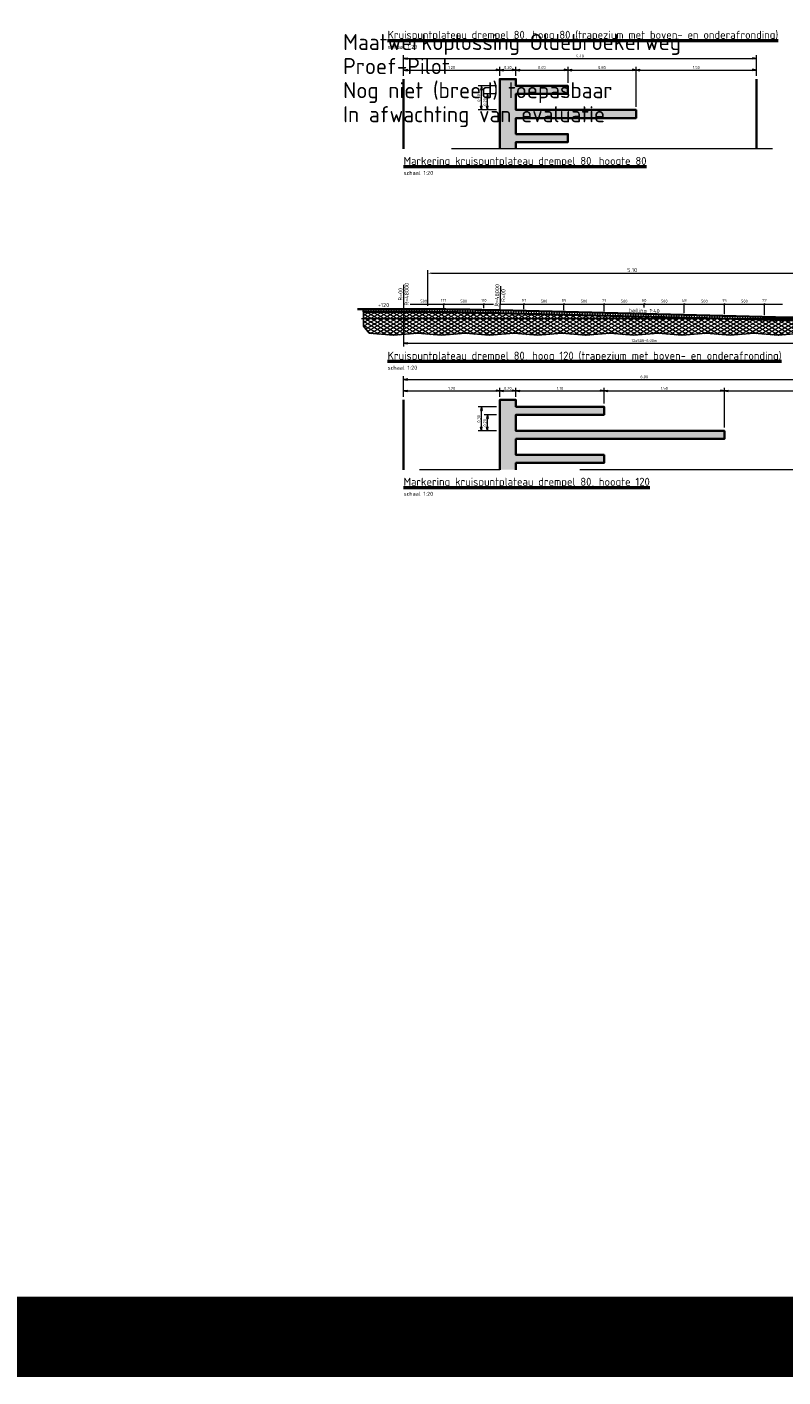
# Model space of a CAD drawing. Header units: metres. Extents: x -699 to 2316, y -1199 to 781.
# Tile 338 of 593: x 657 to 666, y -309 to -292. Entities that reach past the tile are written whole.
import ezdxf
from ezdxf.enums import TextEntityAlignment as Align

# ---------------------------------------------------------------- set-up
doc = ezdxf.new("R2010")
doc.units = ezdxf.units.M
doc.header["$PDMODE"] = 1
for name, pattern in [('CENTER2', [28.575, 19.05, -3.175, 3.175, -3.175]), ('HIDDENX2', [19.05, 12.7, -6.35]), ('XX-AFBREEK', [7, 4, -1, 1, -1])]:
    doc.linetypes.add(name, pattern=pattern)
for name, color, linetype, lineweight in [('N-WA-VH-DREMPEL-G', 30, 'Continuous', 35), ('N-WE-VH-VERHARDING_ASFALT-AD', 252, 'Continuous', 18), ('X-XX-AL-AFBREEKLIJN-G', 7, 'XX-AFBREEK', 18), ('X-XX-AL-M', 7, 'Continuous', 18), ('X-XX-AL-T18', 10, 'Continuous', 18), ('X-XX-AL-T25', 7, 'Continuous', 25), ('X-XX-AL-T50', 130, 'Continuous', 50)]:
    doc.layers.add(name, color=color, linetype=linetype, lineweight=lineweight)
doc.layers.add('X-XX-AL-TEKENBLAD_VIEWPORT-G', color=7, linetype='Continuous', lineweight=18, plot=False)
doc.styles.add('NLCS-ISO', font='NLCS-ISO.ttf')
doc.styles.add('NLCS-ISO Standaard', font='NLCS-ISO.ttf')
doc.styles.add('NLCS-ISO-M20-T25', font='NLCS-ISO.ttf', dxfattribs={"height": 0.05})
doc.styles.add('NLCS-ISO-M20-T50', font='NLCS-ISO.ttf', dxfattribs={"height": 0.1})
doc.dimstyles.new('NLCS-M20-T18-Pijl-A', dxfattribs={"dimtxt": 0.036, "dimasz": 0.027, "dimexe": 0.04, "dimexo": 0.04, "dimgap": 0.014, "dimtad": 1, "dimlfac": -1, "dimzin": 0, "dimdsep": 46, "dimtxsty": 'NLCS-ISO Standaard', "dimblk": 'Pijl', "dimblk1": 'Pijl', "dimblk2": 'Pijl', "dimcen": 2.5, "dimdle": 2, "dimclrd": 256, "dimclre": 256, "dimclrt": 256, "dimadec": 0, "dimazin": 0, "dimtfac": 1, "dimtofl": 0, "dimtmove": 0, "dimatfit": 3, "dimldrblk": 'Pijl', "dimfxl": 1, "dimtolj": 1, "dimtzin": 0, "dimlwd": 18, "dimlwe": 18, "dimarcsym": 0})
doc.dimstyles.new('NLCS-M20-T25-PIJL_A_L2_H2', dxfattribs={"dimscale": 0.02, "dimtxt": 2.5, "dimasz": 2.5, "dimexe": 2, "dimexo": 2, "dimgap": 0.7, "dimtad": 1, "dimzin": 0, "dimdsep": 46, "dimtxsty": 'NLCS-ISO-M20-T25', "dimcen": 0, "dimdle": 2, "dimclrd": 256, "dimclre": 256, "dimclrt": 256, "dimazin": 0, "dimtfac": 1, "dimtdec": 3, "dimtofl": 0, "dimtmove": 0, "dimatfit": 3, "dimfxl": 2, "dimtfillclr": 256, "dimtolj": 1, "dimtzin": 0, "dimlwd": -1, "dimlwe": -1, "dimarcsym": 0})

# ---------------------------------------------------------------- blocks, each defined once
blk = doc.blocks.new('Pijl')
h = blk.add_hatch(color=256)
h.paths.add_polyline_path([(0, 0), (-1.75, 0.35), (-1.75, 0)])
h.paths.add_polyline_path([(-1.75, 0), (-1.75, -0.35), (0, 0)])
for p, q in [((-1.9, 0), (0, 0)), ((0, 0), (-1.75, 0.35)), ((-1.75, 0.35), (-1.75, -0.35)), ((0, 0), (-1.75, -0.35))]:
    blk.add_line(p, q)
blk = doc.blocks.new('*D370')
at = {"layer": 'Defpoints', "color": 0, "transparency": 16777216}
for p in [(662.846, -296.601), (662.646, -296.714), (662.846, -296.714)]:
    blk.add_point(p, dxfattribs=at)
at = {"layer": 'X-XX-AL-M', "lineweight": 18, "transparency": 16777216}
for p, q in [((662.646, -296.674), (662.646, -296.561)), ((662.673, -296.601), (662.819, -296.601)), ((662.846, -296.674), (662.846, -296.561))]:
    blk.add_line(p, q, dxfattribs=at)
at = {"layer": 'X-XX-AL-M', "lineweight": 18, "transparency": 16777216, "xscale": 0.027, "yscale": 0.027, "zscale": 0.027, "rotation": 180}
blk.add_blockref('Pijl', (662.646, -296.601), dxfattribs=at)
at = {"layer": 'X-XX-AL-M', "lineweight": 18, "transparency": 16777216, "xscale": 0.027, "yscale": 0.027, "zscale": 0.027}
blk.add_blockref('Pijl', (662.846, -296.601), dxfattribs=at)
at = {"layer": 'X-XX-AL-M', "transparency": 16777216, "insert": (662.746, -296.569), "char_height": 0.036, "attachment_point": 5, "style": 'NLCS-ISO Standaard'}
blk.add_mtext('\\A1;0.20', dxfattribs=at)
blk = doc.blocks.new('*D371')
at = {"layer": 'Defpoints', "color": 0, "transparency": 16777216}
for p in [(663.946, -296.601), (662.846, -296.714), (663.946, -296.799)]:
    blk.add_point(p, dxfattribs=at)
at = {"layer": 'X-XX-AL-M', "lineweight": 18, "transparency": 16777216}
for p, q in [((662.846, -296.674), (662.846, -296.561)), ((662.873, -296.601), (663.919, -296.601)), ((663.946, -296.759), (663.946, -296.561))]:
    blk.add_line(p, q, dxfattribs=at)
at = {"layer": 'X-XX-AL-M', "lineweight": 18, "transparency": 16777216, "xscale": 0.027, "yscale": 0.027, "zscale": 0.027, "rotation": 180}
blk.add_blockref('Pijl', (662.846, -296.601), dxfattribs=at)
at = {"layer": 'X-XX-AL-M', "lineweight": 18, "transparency": 16777216, "xscale": 0.027, "yscale": 0.027, "zscale": 0.027}
blk.add_blockref('Pijl', (663.946, -296.601), dxfattribs=at)
at = {"layer": 'X-XX-AL-M', "transparency": 16777216, "insert": (663.396, -296.569), "char_height": 0.036, "attachment_point": 5, "style": 'NLCS-ISO Standaard'}
blk.add_mtext('\\A1;1.10', dxfattribs=at)
blk = doc.blocks.new('*D372')
at = {"layer": 'Defpoints', "color": 0, "transparency": 16777216}
for p in [(665.446, -296.601), (663.946, -296.799), (665.446, -297.099)]:
    blk.add_point(p, dxfattribs=at)
at = {"layer": 'X-XX-AL-M', "lineweight": 18, "transparency": 16777216}
for p, q in [((663.946, -296.759), (663.946, -296.561)), ((663.973, -296.601), (665.419, -296.601)), ((665.446, -297.059), (665.446, -296.561))]:
    blk.add_line(p, q, dxfattribs=at)
at = {"layer": 'X-XX-AL-M', "lineweight": 18, "transparency": 16777216, "xscale": 0.027, "yscale": 0.027, "zscale": 0.027, "rotation": 180}
blk.add_blockref('Pijl', (663.946, -296.601), dxfattribs=at)
at = {"layer": 'X-XX-AL-M', "lineweight": 18, "transparency": 16777216, "xscale": 0.027, "yscale": 0.027, "zscale": 0.027}
blk.add_blockref('Pijl', (665.446, -296.601), dxfattribs=at)
at = {"layer": 'X-XX-AL-M', "transparency": 16777216, "insert": (664.696, -296.569), "char_height": 0.036, "attachment_point": 5, "style": 'NLCS-ISO Standaard'}
blk.add_mtext('\\A1;1.50', dxfattribs=at)
blk = doc.blocks.new('*D373')
at = {"layer": 'Defpoints', "color": 0, "transparency": 16777216}
for p in [(667.446, -296.601), (667.446, -296.714), (665.446, -297.099)]:
    blk.add_point(p, dxfattribs=at)
at = {"layer": 'X-XX-AL-M', "lineweight": 18, "transparency": 16777216}
for p, q in [((665.446, -297.059), (665.446, -296.561)), ((665.473, -296.601), (667.419, -296.601)), ((667.446, -296.674), (667.446, -296.561))]:
    blk.add_line(p, q, dxfattribs=at)
at = {"layer": 'X-XX-AL-M', "lineweight": 18, "transparency": 16777216, "xscale": 0.027, "yscale": 0.027, "zscale": 0.027, "rotation": 180}
blk.add_blockref('Pijl', (665.446, -296.601), dxfattribs=at)
at = {"layer": 'X-XX-AL-M', "lineweight": 18, "transparency": 16777216, "xscale": 0.027, "yscale": 0.027, "zscale": 0.027}
blk.add_blockref('Pijl', (667.446, -296.601), dxfattribs=at)
at = {"layer": 'X-XX-AL-M', "transparency": 16777216, "insert": (666.446, -296.569), "char_height": 0.036, "attachment_point": 5, "style": 'NLCS-ISO Standaard'}
blk.add_mtext('\\A1;2.00', dxfattribs=at)
blk = doc.blocks.new('*D374')
at = {"layer": 'Defpoints', "color": 0, "transparency": 16777216}
for p in [(662.646, -296.601), (661.446, -296.714), (662.646, -296.714)]:
    blk.add_point(p, dxfattribs=at)
at = {"layer": 'X-XX-AL-M', "lineweight": 18, "transparency": 16777216}
for p, q in [((661.446, -296.674), (661.446, -296.561)), ((661.473, -296.601), (662.619, -296.601)), ((662.646, -296.674), (662.646, -296.561))]:
    blk.add_line(p, q, dxfattribs=at)
at = {"layer": 'X-XX-AL-M', "lineweight": 18, "transparency": 16777216, "xscale": 0.027, "yscale": 0.027, "zscale": 0.027, "rotation": 180}
blk.add_blockref('Pijl', (661.446, -296.601), dxfattribs=at)
at = {"layer": 'X-XX-AL-M', "lineweight": 18, "transparency": 16777216, "xscale": 0.027, "yscale": 0.027, "zscale": 0.027}
blk.add_blockref('Pijl', (662.646, -296.601), dxfattribs=at)
at = {"layer": 'X-XX-AL-M', "transparency": 16777216, "insert": (662.046, -296.569), "char_height": 0.036, "attachment_point": 5, "style": 'NLCS-ISO Standaard'}
blk.add_mtext('\\A1;1.20', dxfattribs=at)
blk = doc.blocks.new('*D375')
at = {"layer": 'Defpoints', "color": 0, "transparency": 16777216}
for p in [(667.446, -296.457), (661.446, -296.601), (667.446, -296.601)]:
    blk.add_point(p, dxfattribs=at)
at = {"layer": 'X-XX-AL-M', "lineweight": 18, "transparency": 16777216}
for p, q in [((661.446, -296.561), (661.446, -296.417)), ((661.473, -296.457), (667.419, -296.457)), ((667.446, -296.561), (667.446, -296.417))]:
    blk.add_line(p, q, dxfattribs=at)
at = {"layer": 'X-XX-AL-M', "lineweight": 18, "transparency": 16777216, "xscale": 0.027, "yscale": 0.027, "zscale": 0.027, "rotation": 180}
blk.add_blockref('Pijl', (661.446, -296.457), dxfattribs=at)
at = {"layer": 'X-XX-AL-M', "lineweight": 18, "transparency": 16777216, "xscale": 0.027, "yscale": 0.027, "zscale": 0.027}
blk.add_blockref('Pijl', (667.446, -296.457), dxfattribs=at)
at = {"layer": 'X-XX-AL-M', "transparency": 16777216, "insert": (664.446, -296.425), "char_height": 0.036, "attachment_point": 5, "style": 'NLCS-ISO Standaard'}
blk.add_mtext('\\A1;6.00', dxfattribs=at)
blk = doc.blocks.new('*D376')
at = {"layer": 'Defpoints', "color": 0, "transparency": 16777216}
for p in [(661.446, -295.581), (667.445, -295.701), (667.445, -296.006)]:
    blk.add_point(p, dxfattribs=at)
at = {"layer": 'X-XX-AL-M', "lineweight": 18, "transparency": 16777216}
for p, q in [((661.446, -295.621), (661.446, -296.046)), ((667.445, -295.741), (667.445, -296.046)), ((661.473, -296.006), (667.418, -296.006))]:
    blk.add_line(p, q, dxfattribs=at)
at = {"layer": 'X-XX-AL-M', "lineweight": 18, "transparency": 16777216, "xscale": 0.027, "yscale": 0.027, "zscale": 0.027, "rotation": 180}
blk.add_blockref('Pijl', (661.446, -296.006), dxfattribs=at)
at = {"layer": 'X-XX-AL-M', "lineweight": 18, "transparency": 16777216, "xscale": 0.027, "yscale": 0.027, "zscale": 0.027}
blk.add_blockref('Pijl', (667.445, -296.006), dxfattribs=at)
at = {"layer": 'X-XX-AL-M', "transparency": 16777216, "insert": (664.446, -295.974), "char_height": 0.036, "attachment_point": 5, "style": 'NLCS-ISO Standaard'}
blk.add_mtext('\\A1;12x500=6.00m', dxfattribs=at)
blk = doc.blocks.new('RTW-L_ARR-v1')
at = {"color": 0, "linetype": 'ByBlock', "lineweight": 18}
blk.add_solid([(-5, 0.8), (-5, -0.8), (0, 0)], dxfattribs=at)
blk = doc.blocks.new('*D2198')
at = {"layer": 'Defpoints', "color": 0, "transparency": 16777216}
for p in [(662.846, -292.601), (662.646, -292.714), (662.846, -292.714)]:
    blk.add_point(p, dxfattribs=at)
at = {"layer": 'X-XX-AL-M', "lineweight": 18, "transparency": 16777216}
for p, q in [((662.646, -292.674), (662.646, -292.561)), ((662.673, -292.601), (662.819, -292.601)), ((662.846, -292.674), (662.846, -292.561))]:
    blk.add_line(p, q, dxfattribs=at)
at = {"layer": 'X-XX-AL-M', "lineweight": 18, "transparency": 16777216, "xscale": 0.027, "yscale": 0.027, "zscale": 0.027, "rotation": 180}
blk.add_blockref('Pijl', (662.646, -292.601), dxfattribs=at)
at = {"layer": 'X-XX-AL-M', "lineweight": 18, "transparency": 16777216, "xscale": 0.027, "yscale": 0.027, "zscale": 0.027}
blk.add_blockref('Pijl', (662.846, -292.601), dxfattribs=at)
at = {"layer": 'X-XX-AL-M', "transparency": 16777216, "insert": (662.746, -292.569), "char_height": 0.036, "attachment_point": 5, "style": 'NLCS-ISO Standaard'}
blk.add_mtext('\\A1;0.20', dxfattribs=at)
blk = doc.blocks.new('*D2199')
at = {"layer": 'Defpoints', "color": 0, "transparency": 16777216}
for p in [(663.496, -292.601), (662.846, -292.714), (663.496, -292.799)]:
    blk.add_point(p, dxfattribs=at)
at = {"layer": 'X-XX-AL-M', "lineweight": 18, "transparency": 16777216}
for p, q in [((662.846, -292.674), (662.846, -292.561)), ((662.873, -292.601), (663.469, -292.601)), ((663.496, -292.759), (663.496, -292.561))]:
    blk.add_line(p, q, dxfattribs=at)
at = {"layer": 'X-XX-AL-M', "lineweight": 18, "transparency": 16777216, "xscale": 0.027, "yscale": 0.027, "zscale": 0.027, "rotation": 180}
blk.add_blockref('Pijl', (662.846, -292.601), dxfattribs=at)
at = {"layer": 'X-XX-AL-M', "lineweight": 18, "transparency": 16777216, "xscale": 0.027, "yscale": 0.027, "zscale": 0.027}
blk.add_blockref('Pijl', (663.496, -292.601), dxfattribs=at)
at = {"layer": 'X-XX-AL-M', "transparency": 16777216, "insert": (663.171, -292.569), "char_height": 0.036, "attachment_point": 5, "style": 'NLCS-ISO Standaard'}
blk.add_mtext('\\A1;0.65', dxfattribs=at)
blk = doc.blocks.new('*D2200')
at = {"layer": 'Defpoints', "color": 0, "transparency": 16777216}
for p in [(664.346, -292.601), (663.496, -292.799), (664.346, -293.099)]:
    blk.add_point(p, dxfattribs=at)
at = {"layer": 'X-XX-AL-M', "lineweight": 18, "transparency": 16777216}
for p, q in [((663.496, -292.759), (663.496, -292.561)), ((663.523, -292.601), (664.319, -292.601)), ((664.346, -293.059), (664.346, -292.561))]:
    blk.add_line(p, q, dxfattribs=at)
at = {"layer": 'X-XX-AL-M', "lineweight": 18, "transparency": 16777216, "xscale": 0.027, "yscale": 0.027, "zscale": 0.027, "rotation": 180}
blk.add_blockref('Pijl', (663.496, -292.601), dxfattribs=at)
at = {"layer": 'X-XX-AL-M', "lineweight": 18, "transparency": 16777216, "xscale": 0.027, "yscale": 0.027, "zscale": 0.027}
blk.add_blockref('Pijl', (664.346, -292.601), dxfattribs=at)
at = {"layer": 'X-XX-AL-M', "transparency": 16777216, "insert": (663.921, -292.569), "char_height": 0.036, "attachment_point": 5, "style": 'NLCS-ISO Standaard'}
blk.add_mtext('\\A1;0.85', dxfattribs=at)
blk = doc.blocks.new('*D2201')
at = {"layer": 'Defpoints', "color": 0, "transparency": 16777216}
for p in [(665.845, -292.601), (665.845, -292.714), (664.346, -293.099)]:
    blk.add_point(p, dxfattribs=at)
at = {"layer": 'X-XX-AL-M', "lineweight": 18, "transparency": 16777216}
for p, q in [((664.346, -293.059), (664.346, -292.561)), ((664.373, -292.601), (665.818, -292.601)), ((665.845, -292.674), (665.845, -292.561))]:
    blk.add_line(p, q, dxfattribs=at)
at = {"layer": 'X-XX-AL-M', "lineweight": 18, "transparency": 16777216, "xscale": 0.027, "yscale": 0.027, "zscale": 0.027, "rotation": 180}
blk.add_blockref('Pijl', (664.346, -292.601), dxfattribs=at)
at = {"layer": 'X-XX-AL-M', "lineweight": 18, "transparency": 16777216, "xscale": 0.027, "yscale": 0.027, "zscale": 0.027}
blk.add_blockref('Pijl', (665.845, -292.601), dxfattribs=at)
at = {"layer": 'X-XX-AL-M', "transparency": 16777216, "insert": (665.095, -292.569), "char_height": 0.036, "attachment_point": 5, "style": 'NLCS-ISO Standaard'}
blk.add_mtext('\\A1;1.50', dxfattribs=at)
blk = doc.blocks.new('*D2202')
at = {"layer": 'Defpoints', "color": 0, "transparency": 16777216}
for p in [(662.646, -292.601), (661.446, -292.714), (662.646, -292.714)]:
    blk.add_point(p, dxfattribs=at)
at = {"layer": 'X-XX-AL-M', "lineweight": 18, "transparency": 16777216}
for p, q in [((661.446, -292.674), (661.446, -292.561)), ((661.473, -292.601), (662.619, -292.601)), ((662.646, -292.674), (662.646, -292.561))]:
    blk.add_line(p, q, dxfattribs=at)
at = {"layer": 'X-XX-AL-M', "lineweight": 18, "transparency": 16777216, "xscale": 0.027, "yscale": 0.027, "zscale": 0.027, "rotation": 180}
blk.add_blockref('Pijl', (661.446, -292.601), dxfattribs=at)
at = {"layer": 'X-XX-AL-M', "lineweight": 18, "transparency": 16777216, "xscale": 0.027, "yscale": 0.027, "zscale": 0.027}
blk.add_blockref('Pijl', (662.646, -292.601), dxfattribs=at)
at = {"layer": 'X-XX-AL-M', "transparency": 16777216, "insert": (662.046, -292.569), "char_height": 0.036, "attachment_point": 5, "style": 'NLCS-ISO Standaard'}
blk.add_mtext('\\A1;1.20', dxfattribs=at)
blk = doc.blocks.new('*D2203')
at = {"layer": 'Defpoints', "color": 0, "transparency": 16777216}
for p in [(665.845, -292.457), (661.446, -292.601), (665.845, -292.601)]:
    blk.add_point(p, dxfattribs=at)
at = {"layer": 'X-XX-AL-M', "lineweight": 18, "transparency": 16777216}
for p, q in [((661.446, -292.561), (661.446, -292.417)), ((661.473, -292.457), (665.818, -292.457)), ((665.845, -292.561), (665.845, -292.417))]:
    blk.add_line(p, q, dxfattribs=at)
at = {"layer": 'X-XX-AL-M', "lineweight": 18, "transparency": 16777216, "xscale": 0.027, "yscale": 0.027, "zscale": 0.027, "rotation": 180}
blk.add_blockref('Pijl', (661.446, -292.457), dxfattribs=at)
at = {"layer": 'X-XX-AL-M', "lineweight": 18, "transparency": 16777216, "xscale": 0.027, "yscale": 0.027, "zscale": 0.027}
blk.add_blockref('Pijl', (665.845, -292.457), dxfattribs=at)
at = {"layer": 'X-XX-AL-M', "transparency": 16777216, "insert": (663.645, -292.425), "char_height": 0.036, "attachment_point": 5, "style": 'NLCS-ISO Standaard'}
blk.add_mtext('\\A1;4.40', dxfattribs=at)
blk = doc.blocks.new('*D2206')
at = {"layer": 'Defpoints', "color": 0, "transparency": 16777216}
for p in [(666.846, -295.134), (661.746, -295.581), (666.846, -295.697)]:
    blk.add_point(p, dxfattribs=at)
at = {"layer": 'X-XX-AL-M', "transparency": 16777216}
for p, q in [((661.746, -295.541), (661.746, -295.094)), ((661.796, -295.134), (666.796, -295.134)), ((666.846, -295.657), (666.846, -295.094))]:
    blk.add_line(p, q, dxfattribs=at)
for points in [[(661.796, -295.126), (661.796, -295.142), (661.746, -295.134)], [(666.796, -295.126), (666.796, -295.142), (666.846, -295.134)]]:
    blk.add_solid(points, dxfattribs=at)
at = {"layer": 'X-XX-AL-M', "transparency": 16777216, "insert": (664.296, -295.095), "char_height": 0.05, "attachment_point": 5, "style": 'NLCS-ISO-M20-T25'}
blk.add_mtext('\\A1;5.10', dxfattribs=at)
blk = doc.blocks.new('*D2221')
at = {"layer": 'Defpoints', "color": 0, "transparency": 16777216}
for p in [(662.415, -296.799), (662.646, -296.799), (662.646, -297.099)]:
    blk.add_point(p, dxfattribs=at)
at = {"layer": 'X-XX-AL-M', "lineweight": 18, "transparency": 16777216}
for p, q in [((662.606, -296.799), (662.375, -296.799)), ((662.415, -297.072), (662.415, -296.826)), ((662.606, -297.099), (662.375, -297.099))]:
    blk.add_line(p, q, dxfattribs=at)
at = {"layer": 'X-XX-AL-M', "lineweight": 18, "transparency": 16777216, "xscale": 0.027, "yscale": 0.027, "zscale": 0.027}
for p, rotation in [((662.415, -296.799), 90), ((662.415, -297.099), 270)]:
    blk.add_blockref('Pijl', p, dxfattribs=dict(at, rotation=rotation))
at = {"layer": 'X-XX-AL-M', "transparency": 16777216, "insert": (662.383, -296.949), "char_height": 0.036, "attachment_point": 5, "rotation": 90, "style": 'NLCS-ISO Standaard'}
blk.add_mtext('\\A1;0.30', dxfattribs=at)
blk = doc.blocks.new('*D2222')
at = {"layer": 'Defpoints', "color": 0, "transparency": 16777216}
for p in [(662.49, -296.899), (662.646, -296.899), (662.646, -297.099)]:
    blk.add_point(p, dxfattribs=at)
at = {"layer": 'X-XX-AL-M', "lineweight": 18, "transparency": 16777216}
for p, q in [((662.606, -296.899), (662.45, -296.899)), ((662.49, -297.072), (662.49, -296.926)), ((662.606, -297.099), (662.45, -297.099))]:
    blk.add_line(p, q, dxfattribs=at)
at = {"layer": 'X-XX-AL-M', "lineweight": 18, "transparency": 16777216, "xscale": 0.027, "yscale": 0.027, "zscale": 0.027}
for p, rotation in [((662.49, -296.899), 90), ((662.49, -297.099), 270)]:
    blk.add_blockref('Pijl', p, dxfattribs=dict(at, rotation=rotation))
at = {"layer": 'X-XX-AL-M', "transparency": 16777216, "insert": (662.458, -296.999), "char_height": 0.036, "attachment_point": 5, "rotation": 90, "style": 'NLCS-ISO Standaard'}
blk.add_mtext('\\A1;0.20', dxfattribs=at)
blk = doc.blocks.new('*D2229')
at = {"layer": 'Defpoints', "color": 0, "transparency": 16777216}
for p in [(662.415, -292.799), (662.646, -292.799), (662.646, -293.099)]:
    blk.add_point(p, dxfattribs=at)
at = {"layer": 'X-XX-AL-M', "lineweight": 18, "transparency": 16777216}
for p, q in [((662.606, -292.799), (662.375, -292.799)), ((662.415, -293.072), (662.415, -292.826)), ((662.606, -293.099), (662.375, -293.099))]:
    blk.add_line(p, q, dxfattribs=at)
at = {"layer": 'X-XX-AL-M', "lineweight": 18, "transparency": 16777216, "xscale": 0.027, "yscale": 0.027, "zscale": 0.027}
for p, rotation in [((662.415, -292.799), 90), ((662.415, -293.099), 270)]:
    blk.add_blockref('Pijl', p, dxfattribs=dict(at, rotation=rotation))
at = {"layer": 'X-XX-AL-M', "transparency": 16777216, "insert": (662.383, -292.949), "char_height": 0.036, "attachment_point": 5, "rotation": 90, "style": 'NLCS-ISO Standaard'}
blk.add_mtext('\\A1;0.30', dxfattribs=at)
blk = doc.blocks.new('*D2230')
at = {"layer": 'Defpoints', "color": 0, "transparency": 16777216}
for p in [(662.49, -292.899), (662.646, -292.899), (662.646, -293.099)]:
    blk.add_point(p, dxfattribs=at)
at = {"layer": 'X-XX-AL-M', "lineweight": 18, "transparency": 16777216}
for p, q in [((662.606, -292.899), (662.45, -292.899)), ((662.49, -293.072), (662.49, -292.926)), ((662.606, -293.099), (662.45, -293.099))]:
    blk.add_line(p, q, dxfattribs=at)
at = {"layer": 'X-XX-AL-M', "lineweight": 18, "transparency": 16777216, "xscale": 0.027, "yscale": 0.027, "zscale": 0.027}
for p, rotation in [((662.49, -292.899), 90), ((662.49, -293.099), 270)]:
    blk.add_blockref('Pijl', p, dxfattribs=dict(at, rotation=rotation))
at = {"layer": 'X-XX-AL-M', "transparency": 16777216, "insert": (662.458, -292.999), "char_height": 0.036, "attachment_point": 5, "rotation": 90, "style": 'NLCS-ISO Standaard'}
blk.add_mtext('\\A1;0.20', dxfattribs=at)

msp = doc.modelspace()

# ---------------------------------------------------------------- hatches: boundary and pattern name
at = {"layer": 'N-WA-VH-DREMPEL-G'}
for points in [[(664.3455, -293.0989), (662.8455, -293.0989), (662.8455, -292.8989), (663.4955, -292.8989), (663.4955, -292.7989), (662.8455, -292.7989), (662.8455, -292.7139), (662.6455, -292.7139), (662.6455, -293.5839), (662.8455, -293.5839), (662.8455, -293.4989), (663.4955, -293.4989), (663.4955, -293.3989), (662.8455, -293.3989), (662.8455, -293.1989), (664.3455, -293.1989)], [(665.4455, -297.0989), (662.8455, -297.0989), (662.8455, -296.8989), (663.9455, -296.8989), (663.9455, -296.7989), (662.8455, -296.7989), (662.8455, -296.7139), (662.6455, -296.7139), (662.6455, -297.5839), (662.8455, -297.5839), (662.8455, -297.4989), (663.9455, -297.4989), (663.9455, -297.3989), (662.8455, -297.3989), (662.8455, -297.1989), (665.4455, -297.1989)]]:
    msp.add_hatch(color=253, dxfattribs=at).paths.add_polyline_path(points)
at = {"layer": 'N-WA-VH-DREMPEL-G', "lineweight": 5}
h = msp.add_hatch(dxfattribs=at)
h.set_pattern_fill('ANSI31', color=8, scale=0.01, angle=45, style=0)
h.set_pattern_definition([(90, (660.94561, -295.736234), (-0.03175, 3e-18), [])])
edge = h.paths.add_edge_path()
edge.add_line((668.1454, -295.7362), (668.1454, -295.7012))
edge.add_line((668.1454, -295.7012), (667.9454, -295.7012))
edge.add_line((667.9454, -295.7012), (667.4454, -295.7012))
edge.add_arc((667.4454, -247.7012), 48, 268.5679, 270, ccw=False)
edge.add_line((666.2458, -295.6862), (662.6452, -295.5962))
edge.add_arc((661.4456, -343.5812), 48, 88.5679, 90)
edge.add_line((661.4456, -295.5812), (660.9456, -295.5812))
edge.add_line((660.9456, -295.5812), (660.9456, -295.6162))
edge.add_line((660.9456, -295.6162), (661.4456, -295.6162))
edge.add_arc((661.4456, -343.6162), 48, 88.5679, 90, ccw=False)
edge.add_line((662.6452, -295.6312), (666.2458, -295.7212))
edge.add_arc((667.4454, -247.7362), 48, 268.5679, 270)
edge.add_line((667.4454, -295.7362), (667.9454, -295.7362))
edge.add_line((667.9454, -295.7362), (668.1454, -295.7362))
at = {"layer": 'N-WE-VH-VERHARDING_ASFALT-AD'}
h = msp.add_hatch(dxfattribs=at)
h.set_pattern_fill('AVH-ASFALT', color=253, scale=0.04, angle=90, pattern_type=2)
h.set_pattern_definition([(150, (0, 0), (-0.02, -0.0346410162), []), (210, (0, 0), (0.02, -0.0346410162), [])])
edge = h.paths.add_edge_path()
edge.add_line((668.0278, -295.7956), (668.0278, -295.7362))
edge.add_line((668.0278, -295.7362), (667.7922, -295.7362))
edge.add_line((667.7922, -295.7362), (667.4454, -295.7362))
edge.add_arc((667.4454, -247.7362), 48, 268.5679, 270, ccw=False)
edge.add_line((666.2458, -295.7212), (663.9456, -295.6637))
edge.add_line((663.9456, -295.6637), (662.6452, -295.6312))
edge.add_arc((661.4456, -343.6162), 48, 88.5679, 90)
edge.add_line((661.4456, -295.6162), (660.9456, -295.6162))
edge.add_line((660.9456, -295.6162), (660.9456, -295.7939))
edge.add_line((660.9456, -295.7939), (661.0183, -295.8818))
edge.add_line((661.0183, -295.8818), (661.3183, -295.9068))
edge.add_line((661.3183, -295.9068), (661.6183, -295.8818))
edge.add_line((661.6183, -295.8818), (661.9183, -295.9068))
edge.add_line((661.9183, -295.9068), (662.2183, -295.8818))
edge.add_line((662.2183, -295.8818), (662.5183, -295.9068))
edge.add_line((662.5183, -295.9068), (662.8183, -295.8818))
edge.add_line((662.8183, -295.8818), (663.1183, -295.9068))
edge.add_line((663.1183, -295.9068), (663.4183, -295.8818))
edge.add_line((663.4183, -295.8818), (663.7183, -295.9068))
edge.add_line((663.7183, -295.9068), (664.0183, -295.8818))
edge.add_line((664.0183, -295.8818), (664.3183, -295.9068))
edge.add_line((664.3183, -295.9068), (664.6183, -295.8818))
edge.add_line((664.6183, -295.8818), (664.9183, -295.9068))
edge.add_line((664.9183, -295.9068), (665.2183, -295.8818))
edge.add_line((665.2183, -295.8818), (665.5183, -295.9068))
edge.add_line((665.5183, -295.9068), (665.8183, -295.8818))
edge.add_line((665.8183, -295.8818), (666.1183, -295.9068))
edge.add_line((666.1183, -295.9068), (666.4183, -295.8818))
edge.add_line((666.4183, -295.8818), (666.7183, -295.9068))
edge.add_line((666.7183, -295.9068), (667.0183, -295.8818))
edge.add_line((667.0183, -295.8818), (667.3183, -295.9068))
edge.add_line((667.3183, -295.9068), (667.6183, -295.8818))
edge.add_line((667.6183, -295.8818), (667.9183, -295.9068))
edge.add_line((667.9183, -295.9068), (667.921, -295.9066))
edge.add_line((667.921, -295.9066), (668.0278, -295.7956))

# ---------------------------------------------------------------- linework, layer by layer
at = {"layer": 'Defpoints'}
msp.add_lwpolyline([(666.2458, -295.7212), (663.9456, -295.6637), (662.6452, -295.6312, 0.0062488), (661.4456, -295.6162), (660.9456, -295.6162), (660.9456, -295.7939), (661.0183, -295.8818), (661.3183, -295.9068), (661.6183, -295.8818), (661.9183, -295.9068), (662.2183, -295.8818), (662.5183, -295.9068), (662.8183, -295.8818), (663.1183, -295.9068), (663.4183, -295.8818), (663.7183, -295.9068), (664.0183, -295.8818), (664.3183, -295.9068), (664.6183, -295.8818), (664.9183, -295.9068), (665.2183, -295.8818), (665.5183, -295.9068), (665.8183, -295.8818), (666.1183, -295.9068), (666.4183, -295.8818)], format="xyb", dxfattribs=at)
at = {"layer": 'N-WA-VH-DREMPEL-G'}
for p, q in [((661.4455, -292.7139), (661.4455, -293.5839)), ((665.8454, -292.7139), (665.8454, -293.5839)), ((661.4455, -296.7139), (661.4455, -297.5839))]:
    msp.add_line(p, q, dxfattribs=at)
at = {"layer": 'N-WA-VH-DREMPEL-G', "color": 8, "linetype": 'CENTER2', "lineweight": 5, "ltscale": 0.5}
msp.add_line((667.4454, -295.7012), (660.9206, -295.7012), dxfattribs=at)
at = {"layer": 'N-WA-VH-DREMPEL-G'}
for points in [[(662.8455, -293.5839), (662.8455, -293.4989), (663.4955, -293.4989), (663.4955, -293.3989), (662.8455, -293.3989), (662.8455, -293.1989), (664.3455, -293.1989), (664.3455, -293.0989), (662.8455, -293.0989), (662.8455, -292.8989), (663.4955, -292.8989), (663.4955, -292.7989), (662.8455, -292.7989), (662.8455, -292.7139), (662.6455, -292.7139), (662.6455, -293.5839)], [(662.8455, -297.5839), (662.8455, -297.4989), (663.9455, -297.4989), (663.9455, -297.3989), (662.8455, -297.3989), (662.8455, -297.1989), (665.4455, -297.1989), (665.4455, -297.0989), (662.8455, -297.0989), (662.8455, -296.8989), (663.9455, -296.8989), (663.9455, -296.7989), (662.8455, -296.7989), (662.8455, -296.7139), (662.6455, -296.7139), (662.6455, -297.5839)]]:
    msp.add_lwpolyline(points, dxfattribs=at)
msp.add_lwpolyline([(668.1954, -295.7012), (668.1454, -295.7012), (667.9454, -295.7012), (667.4454, -295.7012, -0.0062488), (666.2458, -295.6862), (662.6452, -295.5962, 0.0062488), (661.4456, -295.5812), (660.9456, -295.5812), (660.8706, -295.5812)], format="xyb", dxfattribs=at)
at = {"layer": 'N-WA-VH-DREMPEL-G', "color": 252}
msp.add_lwpolyline([(668.1454, -295.7362), (668.1454, -295.7012), (667.9454, -295.7012), (667.4454, -295.7012, -0.0062488), (666.2458, -295.6862), (662.6452, -295.5962, 0.0062488), (661.4456, -295.5812), (660.9456, -295.5812), (660.9456, -295.6162), (661.4456, -295.6162, -0.0062488), (662.6452, -295.6312), (666.2458, -295.7212, 0.0062488), (667.4454, -295.7362), (667.9454, -295.7362), (668.1454, -295.7362)], format="xyb", close=True, dxfattribs=at)
at = {"layer": 'N-WA-VH-DREMPEL-G', "lineweight": 25}
msp.add_lwpolyline([(668.1454, -295.7362), (667.9454, -295.7362), (667.4454, -295.7362, -0.0062488), (666.2458, -295.7212), (662.6452, -295.6312, 0.0062488), (661.4456, -295.6162), (660.9456, -295.6162)], format="xyb", dxfattribs=at)
at = {"layer": 'N-WA-VH-DREMPEL-G', "color": 8, "linetype": 'HIDDENX2', "lineweight": 5, "ltscale": 0.2, "flags": 128}
msp.add_lwpolyline([(662.6452, -295.5962), (662.0455, -295.5812), (661.4456, -295.5812)], dxfattribs=at)
at = {"layer": 'X-XX-AL-AFBREEKLIJN-G'}
for p, q in [((666.0446, -293.5839), (661.2509, -293.5839)), ((667.6447, -297.5839), (661.2509, -297.5839))]:
    msp.add_line(p, q, dxfattribs=at)
at = {"layer": 'X-XX-AL-M'}
for p, q in [((661.4456, -295.2797), (661.4456, -295.5712)), ((661.4456, -295.2797), (661.4456, -295.5712)), ((662.6528, -295.2947), (662.6455, -295.5862)), ((661.5263, -295.5212), (662.5664, -295.5212)), ((661.956, -295.5106), (661.9348, -295.5318)), ((661.9454, -295.5638), (661.9454, -295.5112)), ((662.456, -295.5106), (662.4348, -295.5318)), ((662.4454, -295.5716), (662.4454, -295.5112)), ((662.6498, -295.5212), (666.1692, -295.5212)), ((662.9562, -295.5106), (662.935, -295.5318)), ((662.9456, -295.5837), (662.9456, -295.5112)), ((663.456, -295.5106), (663.4348, -295.5318)), ((663.4454, -295.5962), (663.4454, -295.5112)), ((663.956, -295.5106), (663.9348, -295.5318)), ((663.9454, -295.6087), (663.9454, -295.5112)), ((664.4562, -295.5106), (664.435, -295.5318)), ((664.4456, -295.5603), (664.4456, -295.5112)), ((664.956, -295.5106), (664.9348, -295.5318)), ((664.9454, -295.6337), (664.9454, -295.5112)), ((665.4561, -295.5106), (665.4348, -295.5318)), ((665.4454, -295.6462), (665.4454, -295.5112)), ((665.9562, -295.5106), (665.935, -295.5318)), ((665.9456, -295.6587), (665.9456, -295.5112))]:
    msp.add_line(p, q, dxfattribs=at)
at = {"layer": 'X-XX-AL-TEKENBLAD_VIEWPORT-G', "color": 3, "const_width": 1}
msp.add_lwpolyline([(567.6301, -167.1036), (698.1251, -167.1036), (698.1251, -308.3944), (567.6301, -308.3944)], close=True, dxfattribs=at)

# ---------------------------------------------------------------- block references
at = {"layer": 'X-XX-AL-M', "yscale": 0.01000000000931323}
for p, xscale, zscale, rotation in [((661.4456, -295.5812), 0.01000000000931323, 0.01000000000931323, 270), ((661.4456, -295.5812), -0.01000000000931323, 0.01, 90), ((662.6452, -295.5962), -0.01000000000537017, 0.01, 88.56790389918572)]:
    msp.add_blockref('RTW-L_ARR-v1', p, dxfattribs=dict(at, xscale=xscale, zscale=zscale, rotation=rotation))

# ---------------------------------------------------------------- texts
at = {"layer": 'Defpoints', "color": 3, "style": 'NLCS-ISO-M20-T50'}
for s, p in [('Maatwerkoplossing Oldebroekerweg', (660.692, -292.3519)), ('Proef-Pilot', (660.692, -292.6519)), ('Nog niet (breed) toepasbaar', (660.692, -292.9519)), ('In afwachting van evaluatie', (660.692, -293.2519))]:
    msp.add_text(s, height=0.2, dxfattribs=at).set_placement(p)
at = {"layer": 'X-XX-AL-M', "char_height": 0.05, "style": 'NLCS-ISO'}
for s, insert, attachment_point, rotation in [('\\A1;R=00', (661.4066, -295.3954), 5, 90), ('\\A1;R=48000', (661.4846, -295.3954), 5, 90), ('\\A1;R=48000', (662.6109, -295.4095), 5, 88.5679), ('\\A1;R=00', (662.6889, -295.4115), 5, 88.5679), ('\\A1;helling 1:40', (664.4455, -295.6412), 8, 358.5679)]:
    msp.add_mtext(s, dxfattribs=dict(at, insert=insert, attachment_point=attachment_point, rotation=rotation))
at = {"layer": 'X-XX-AL-T18', "style": 'NLCS-ISO'}
for s, p in [('500', (661.6956, -295.5112)), ('117', (661.9454, -295.5012)), ('500', (662.1956, -295.5112)), ('110', (662.4454, -295.5012)), ('97', (662.9456, -295.5012)), ('500', (663.1956, -295.5112)), ('85', (663.4454, -295.5012)), ('500', (663.6956, -295.5112)), ('73', (663.9454, -295.5012)), ('500', (664.1956, -295.5112)), ('60', (664.4456, -295.5012)), ('500', (664.6956, -295.5112)), ('48', (664.9454, -295.5012)), ('500', (665.1956, -295.5112)), ('35', (665.4454, -295.5012)), ('500', (665.6956, -295.5112)), ('22', (665.9456, -295.5012))]:
    msp.add_text(s, height=0.036, dxfattribs=at).set_placement(p, align=Align.BOTTOM_CENTER)
at = {"layer": 'X-XX-AL-T25', "style": 'NLCS-ISO'}
for p in [(661.2464, -292.337), (661.4455, -293.9089), (661.2464, -296.337), (661.4455, -297.9089)]:
    msp.add_text('schaal 1:20', height=0.05, dxfattribs=at).set_placement(p)
at = {"layer": 'X-XX-AL-T25', "insert": (661.1956, -295.5562), "char_height": 0.05, "attachment_point": 8, "style": 'NLCS-ISO'}
msp.add_mtext('\\A1;+120', dxfattribs=at)
at = {"layer": 'X-XX-AL-T50', "style": 'NLCS-ISO'}
for s, p in [('%%UKruispuntplateau drempel 80, hoog 80 (trapezium met boven- en onderafronding)', (661.2464, -292.212)), ('%%UMarkering kruispuntplateau drempel 80, hoogte 80', (661.4455, -293.7839)), ('%%UKruispuntplateau drempel 80, hoog 120 (trapezium met boven- en onderafronding)', (661.2464, -296.212)), ('%%UMarkering kruispuntplateau drempel 80, hoogte 120', (661.4455, -297.7839))]:
    msp.add_text(s, height=0.1, dxfattribs=at).set_placement(p)

# ---------------------------------------------------------------- dimensions: what is measured, and where the dimension line sits
at = {"layer": 'X-XX-AL-M'}
for base, p1, p2, dimstyle, picture, middle in [((665.8454, -292.4566), (661.4455, -292.6008), (665.8454, -292.6008), 'NLCS-M20-T18-Pijl-A', '*D2203', (663.6455, -292.4246)), ((662.6455, -292.6008), (661.4455, -292.7139), (662.6455, -292.7139), 'NLCS-M20-T18-Pijl-A', '*D2202', (662.0455, -292.5688)), ((662.8455, -292.6008), (662.6455, -292.7139), (662.8455, -292.7139), 'NLCS-M20-T18-Pijl-A', '*D2198', (662.7455, -292.5688)), ((663.4955, -292.6008), (662.8455, -292.7139), (663.4955, -292.7989), 'NLCS-M20-T18-Pijl-A', '*D2199', (663.1705, -292.5688)), ((664.3455, -292.6008), (663.4955, -292.7989), (664.3455, -293.0989), 'NLCS-M20-T18-Pijl-A', '*D2200', (663.9205, -292.5688)), ((665.8454, -292.6008), (664.3455, -293.0989), (665.8454, -292.7139), 'NLCS-M20-T18-Pijl-A', '*D2201', (665.0955, -292.5688)), ((666.8456, -295.1341), (661.7456, -295.5812), (666.8456, -295.6975), 'NLCS-M20-T25-PIJL_A_L2_H2', '*D2206', (664.2956, -295.0951)), ((667.4455, -296.4566), (661.4455, -296.6008), (667.4455, -296.6008), 'NLCS-M20-T18-Pijl-A', '*D375', (664.4455, -296.4246)), ((662.6455, -296.6008), (661.4455, -296.7139), (662.6455, -296.7139), 'NLCS-M20-T18-Pijl-A', '*D374', (662.0455, -296.5688)), ((662.8455, -296.6008), (662.6455, -296.7139), (662.8455, -296.7139), 'NLCS-M20-T18-Pijl-A', '*D370', (662.7455, -296.5688)), ((663.9455, -296.6008), (662.8455, -296.7139), (663.9455, -296.7989), 'NLCS-M20-T18-Pijl-A', '*D371', (663.3955, -296.5688)), ((665.4455, -296.6008), (663.9455, -296.7989), (665.4455, -297.0989), 'NLCS-M20-T18-Pijl-A', '*D372', (664.6955, -296.5688)), ((667.4455, -296.6008), (665.4455, -297.0989), (667.4455, -296.7139), 'NLCS-M20-T18-Pijl-A', '*D373', (666.4455, -296.5688))]:
    dim = msp.add_linear_dim(base=base, p1=p1, p2=p2, dimstyle=dimstyle, dxfattribs=at)
    dim.commit()
    dim.dimension.update_dxf_attribs({"geometry": picture, "text_midpoint": middle})
for base, p1, p2, picture, middle in [((662.4152, -292.7989), (662.6455, -293.0989), (662.6455, -292.7989), '*D2229', (662.3832, -292.9489)), ((662.4902, -292.8989), (662.6455, -293.0989), (662.6455, -292.8989), '*D2230', (662.4582, -292.9989)), ((662.4152, -296.7989), (662.6455, -297.0989), (662.6455, -296.7989), '*D2221', (662.3832, -296.9489)), ((662.4902, -296.8989), (662.6455, -297.0989), (662.6455, -296.8989), '*D2222', (662.4582, -296.9989))]:
    dim = msp.add_linear_dim(base=base, p1=p1, p2=p2, angle=90, dimstyle='NLCS-M20-T18-Pijl-A', dxfattribs=at)
    dim.commit()
    dim.dimension.update_dxf_attribs({"geometry": picture, "text_midpoint": middle})
dim = msp.add_linear_dim(base=(667.4454, -296.0055), p1=(661.4456, -295.5812), p2=(667.4454, -295.7012), text='12x500=<>m', dimstyle='NLCS-M20-T18-Pijl-A', dxfattribs=at)
dim.commit()
dim.dimension.update_dxf_attribs({"geometry": '*D376', "text_midpoint": (664.4455, -295.9735)})

doc.saveas('drawing.dxf')
